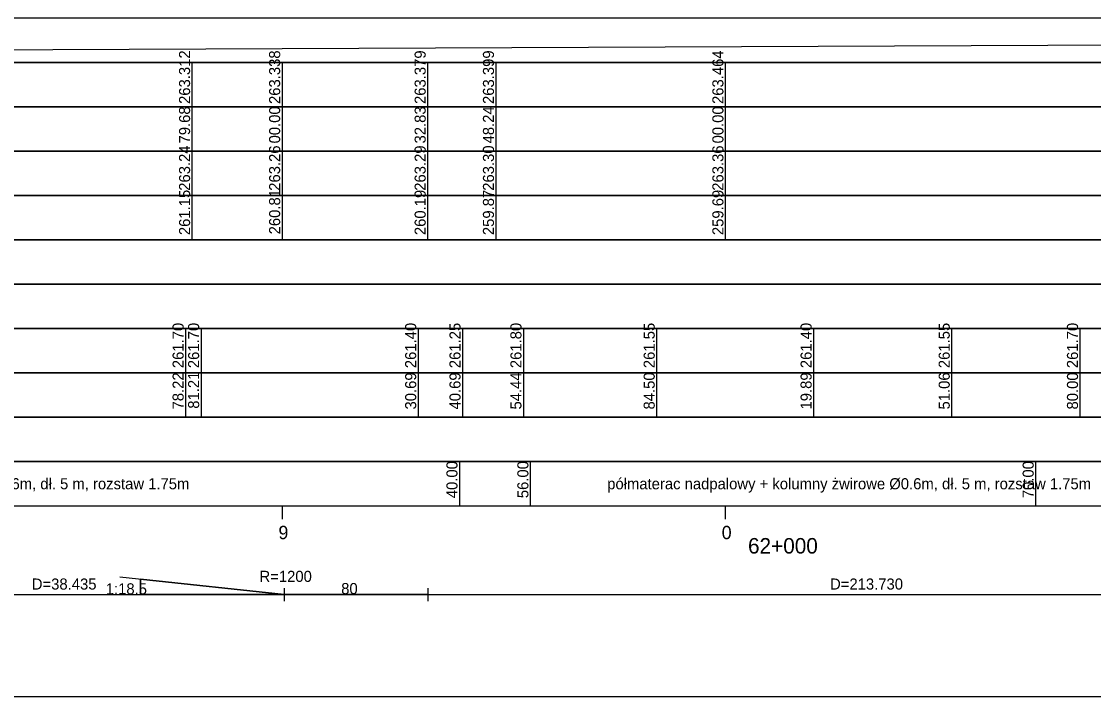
# Model space of a CAD drawing. Extents: x 6445630 to 6518227, y 5499240 to 5511716.
# Drawn here: x 6461072.3 to 6461314.2, y 5508966.7 to 5509119 of the extents above; entities that cross this region are included whole.
import ezdxf

# ---------------------------------------------------------------- set-up
doc = ezdxf.new("R2010")
doc.units = 0
for name, color, linetype in [('TOR_PROF-rozjazdy', 7, 'Continuous'), ('TOR_PROF-tabelka-geometria T1', 7, 'Continuous'), ('TOR_PROF-tabelka-kilometracja', 7, 'Continuous'), ('TOR_PROF-tabelka-odleglosci T1', 7, 'Continuous'), ('TOR_PROF-tabelka-pochylenia proj T1', 7, 'Continuous'), ('TOR_PROF-tabelka-rodzaj rowu T1', 7, 'Continuous'), ('TOR_PROF-tabelka-rodzaj rurociagow T1', 7, 'Continuous'), ('TOR_PROF-tabelka-rowyT1', 7, 'Continuous'), ('TOR_PROF-tabelka-rurociagi T1', 7, 'Continuous'), ('TOR_PROF-tabelka-rzedne istn T1', 7, 'Continuous'), ('TOR_PROF-tabelka-rzedne proj T1', 7, 'Continuous'), ('TOR_PROF-tabelka-teren istniejacy T1', 7, 'Continuous'), ('TOR_PROF-tabelka-warstwa ochronna T1', 7, 'Continuous'), ('TOR_PROF-warstwa ochronna', 7, 'Continuous'), ('TOR_RAMKI-MASKA WYCIECIA', 7, 'Continuous')]:
    doc.layers.add(name, color=color, linetype=linetype)

msp = doc.modelspace()

# ---------------------------------------------------------------- linework, layer by layer
at = {"layer": 'TOR_PROF-rozjazdy'}
for p, q in [((6461094.55, 5508993.73), (6461131.63, 5508989.74)), ((6461131.63, 5508991.22), (6461131.63, 5508988.25)), ((6461164.04, 5508991.22), (6461164.04, 5508988.25)), ((6461099.22, 5508989.74), (6461131.63, 5508989.74))]:
    msp.add_line(p, q, dxfattribs=at)
for points in [[(6461131.63, 5508989.74), (6461099.22, 5508993.23), (6461099.22, 5508989.74)], [(6461164.04, 5508989.74), (6461131.63, 5508989.74), (6461099.22, 5508989.74), (6461099.22, 5508993.23), (6461131.63, 5508989.74)]]:
    msp.add_lwpolyline(points, dxfattribs=at)
at = {"layer": 'TOR_PROF-tabelka-geometria T1'}
for points in [[(6452331.21, 5508989.74), (6462728.4, 5508989.74)], [(6452331.21, 5508989.74), (6462731.21, 5508989.74)]]:
    msp.add_lwpolyline(points, dxfattribs=at)
at = {"layer": 'TOR_PROF-tabelka-kilometracja'}
for points in [[(6461131.21, 5509006.74), (6461131.21, 5509009.74)], [(6461231.21, 5509006.74), (6461231.21, 5509009.74)], [(6461231.21, 5509006.74), (6461231.21, 5509009.74)]]:
    msp.add_lwpolyline(points, dxfattribs=at)
at = {"layer": 'TOR_PROF-tabelka-odleglosci T1'}
for points in [[(6461110.89, 5509099.74), (6461110.89, 5509109.74)], [(6461131.21, 5509099.74), (6461131.21, 5509109.74)], [(6461164.04, 5509099.74), (6461164.04, 5509109.74)], [(6461179.45, 5509099.74), (6461179.45, 5509109.74)], [(6461231.21, 5509099.74), (6461231.21, 5509109.74)], [(6461110.89, 5509089.74), (6461110.89, 5509099.74)], [(6461131.21, 5509089.74), (6461131.21, 5509099.74)], [(6461164.04, 5509089.74), (6461164.04, 5509099.74)], [(6461179.45, 5509089.74), (6461179.45, 5509099.74)], [(6461231.21, 5509089.74), (6461231.21, 5509099.74)]]:
    msp.add_lwpolyline(points, dxfattribs=at)
msp.add_lwpolyline([(6452331.21, 5509089.74), (6462731.21, 5509089.74), (6462731.21, 5509099.74), (6452331.21, 5509099.74)], close=True, dxfattribs=at)
at = {"layer": 'TOR_PROF-tabelka-pochylenia proj T1'}
msp.add_lwpolyline([(6452331.21, 5509109.74), (6462731.21, 5509109.74), (6462731.21, 5509119.74), (6452331.21, 5509119.74)], close=True, dxfattribs=at)
msp.add_lwpolyline([(6460751.21, 5509111.24), (6462357.21, 5509118.24)], dxfattribs=at)
at = {"layer": 'TOR_PROF-tabelka-rodzaj rowu T1'}
for points in [[(6452331.21, 5509049.74), (6462731.21, 5509049.74), (6462731.21, 5509059.74), (6452331.21, 5509059.74)], [(6452331.21, 5509029.74), (6462731.21, 5509029.74), (6462731.21, 5509039.74), (6452331.21, 5509039.74)]]:
    msp.add_lwpolyline(points, close=True, dxfattribs=at)
for points in [[(6461109.43, 5509029.74), (6461109.43, 5509039.74)], [(6461112.93, 5509029.74), (6461112.93, 5509039.74)], [(6461161.9, 5509029.74), (6461161.9, 5509039.74)], [(6461171.9, 5509029.74), (6461171.9, 5509039.74)], [(6461185.65, 5509029.74), (6461185.65, 5509039.74)], [(6461215.71, 5509029.74), (6461215.71, 5509039.74)], [(6461251.11, 5509029.74), (6461251.11, 5509039.74)], [(6461282.27, 5509029.74), (6461282.27, 5509039.74)], [(6461311.21, 5509029.74), (6461311.21, 5509039.74)]]:
    msp.add_lwpolyline(points, dxfattribs=at)
at = {"layer": 'TOR_PROF-tabelka-rowyT1'}
msp.add_lwpolyline([(6452331.21, 5509059.74), (6462731.21, 5509059.74), (6462731.21, 5509069.74), (6452331.21, 5509069.74)], close=True, dxfattribs=at)
at = {"layer": 'TOR_PROF-tabelka-rurociagi T1'}
msp.add_lwpolyline([(6452331.21, 5509039.74), (6462731.21, 5509039.74), (6462731.21, 5509049.74), (6452331.21, 5509049.74)], close=True, dxfattribs=at)
for points in [[(6461109.43, 5509039.74), (6461109.43, 5509049.74)], [(6461112.93, 5509039.74), (6461112.93, 5509049.74)], [(6461161.9, 5509039.74), (6461161.9, 5509049.74)], [(6461171.9, 5509039.74), (6461171.9, 5509049.74)], [(6461185.65, 5509039.74), (6461185.65, 5509049.74)], [(6461215.71, 5509039.74), (6461215.71, 5509049.74)], [(6461251.11, 5509039.74), (6461251.11, 5509049.74)], [(6461282.27, 5509039.74), (6461282.27, 5509049.74)], [(6461311.21, 5509039.74), (6461311.21, 5509049.74)]]:
    msp.add_lwpolyline(points, dxfattribs=at)
at = {"layer": 'TOR_PROF-tabelka-rzedne istn T1'}
msp.add_lwpolyline([(6452331.21, 5509079.74), (6462731.21, 5509079.74), (6462731.21, 5509089.74), (6452331.21, 5509089.74)], close=True, dxfattribs=at)
for points in [[(6461110.89, 5509079.74), (6461110.89, 5509089.74)], [(6461131.21, 5509079.74), (6461131.21, 5509089.74)], [(6461164.04, 5509079.74), (6461164.04, 5509089.74)], [(6461179.45, 5509079.74), (6461179.45, 5509089.74)], [(6461231.21, 5509079.74), (6461231.21, 5509089.74)], [(6461110.89, 5509069.74), (6461110.89, 5509079.74)], [(6461131.21, 5509069.74), (6461131.21, 5509079.74)], [(6461131.21, 5509069.74), (6461131.21, 5509079.74)], [(6461131.21, 5509069.74), (6461131.21, 5509079.74)], [(6461131.21, 5509069.74), (6461131.21, 5509079.74)], [(6461131.21, 5509069.74), (6461131.21, 5509079.74)], [(6461164.04, 5509069.74), (6461164.04, 5509079.74)], [(6461179.45, 5509069.74), (6461179.45, 5509079.74)], [(6461231.21, 5509069.74), (6461231.21, 5509079.74)], [(6461231.21, 5509069.74), (6461231.21, 5509079.74)], [(6461231.21, 5509069.74), (6461231.21, 5509079.74)], [(6461231.21, 5509069.74), (6461231.21, 5509079.74)], [(6461231.21, 5509069.74), (6461231.21, 5509079.74)]]:
    msp.add_lwpolyline(points, dxfattribs=at)
at = {"layer": 'TOR_PROF-tabelka-rzedne proj T1'}
msp.add_lwpolyline([(6452331.21, 5509099.74), (6462731.21, 5509099.74), (6462731.21, 5509109.74), (6452331.21, 5509109.74)], close=True, dxfattribs=at)
at = {"layer": 'TOR_PROF-tabelka-teren istniejacy T1'}
msp.add_lwpolyline([(6452331.21, 5509069.74), (6462731.21, 5509069.74), (6462731.21, 5509079.74), (6452331.21, 5509079.74)], close=True, dxfattribs=at)
msp.add_lwpolyline([(6452331.21, 5509069.74), (6462731.21, 5509069.74), (6462731.21, 5509079.74), (6452331.21, 5509079.74)], close=True, dxfattribs=at)
msp.add_lwpolyline([(6452331.21, 5509069.74), (6462731.21, 5509069.74), (6462731.21, 5509079.74), (6452331.21, 5509079.74)], close=True, dxfattribs=at)
msp.add_lwpolyline([(6452331.21, 5509069.74), (6462731.21, 5509069.74), (6462731.21, 5509079.74), (6452331.21, 5509079.74)], close=True, dxfattribs=at)
msp.add_lwpolyline([(6452331.21, 5509069.74), (6462731.21, 5509069.74), (6462731.21, 5509079.74), (6452331.21, 5509079.74)], close=True, dxfattribs=at)
at = {"layer": 'TOR_PROF-tabelka-warstwa ochronna T1'}
msp.add_lwpolyline([(6452331.21, 5509019.74), (6462731.21, 5509019.74), (6462731.21, 5509029.74), (6452331.21, 5509029.74)], close=True, dxfattribs=at)
at = {"layer": 'TOR_PROF-warstwa ochronna'}
msp.add_lwpolyline([(6452331.21, 5509009.74), (6462731.21, 5509009.74), (6462731.21, 5509019.74), (6452331.21, 5509019.74)], close=True, dxfattribs=at)
for points in [[(6461171.21, 5509009.74), (6461171.21, 5509019.74)], [(6461187.21, 5509009.74), (6461187.21, 5509019.74)], [(6461301.21, 5509009.74), (6461301.21, 5509019.74)]]:
    msp.add_lwpolyline(points, dxfattribs=at)
at = {"layer": 'TOR_RAMKI-MASKA WYCIECIA'}
msp.add_lwpolyline([(6460741.75, 5508966.75), (6462761.75, 5508966.75), (6462761.75, 5509253.75), (6460741.75, 5509253.75)], close=True, dxfattribs=at)

# ---------------------------------------------------------------- texts
at = {"layer": 'TOR_PROF-rozjazdy'}
for s, p in [('R=1200', (6461126.05, 5508992.6)), ('80', (6461144.48, 5508989.85))]:
    msp.add_text(s, height=2.5, dxfattribs=at).set_placement(p)
msp.add_text('1:18.5', height=2.5, rotation=0.0037, dxfattribs=at).set_placement((6461091.36, 5508989.79))
at = {"layer": 'TOR_PROF-tabelka-geometria T1'}
for s, p in [('D=38.435', (6461074.68, 5508990.87)), ('D=213.730', (6461254.77, 5508990.87))]:
    msp.add_text(s, height=2.5, dxfattribs=at).set_placement(p)
at = {"layer": 'TOR_PROF-tabelka-kilometracja'}
for s, p in [('9', (6461130.32, 5509002.24)), ('0', (6461230.32, 5509002.24))]:
    msp.add_text(s, height=3, dxfattribs=at).set_placement(p)
msp.add_text('62+000', height=3.5, rotation=360, dxfattribs=at).set_placement((6461236.26, 5508998.99))
at = {"layer": 'TOR_PROF-tabelka-odleglosci T1'}
for s, p in [('263.312', (6461110.39, 5509100.38)), ('263.338', (6461130.71, 5509100.37)), ('263.379', (6461163.54, 5509100.37)), ('263.399', (6461178.95, 5509100.37)), ('263.464', (6461230.71, 5509100.37)), ('79.68', (6461110.39, 5509091.47)), ('00.00', (6461130.71, 5509091.48)), ('32.83', (6461163.54, 5509091.47)), ('48.24', (6461178.95, 5509091.48)), ('00.00', (6461230.71, 5509091.48))]:
    msp.add_text(s, height=2.5, rotation=90, dxfattribs=at).set_placement(p)
at = {"layer": 'TOR_PROF-tabelka-rodzaj rurociagow T1'}
for s, p in [('78.22', (6461108.93, 5509031.49)), ('81.21', (6461112.43, 5509031.65)), ('30.69', (6461161.4, 5509031.48)), ('40.69', (6461171.4, 5509031.48)), ('54.44', (6461185.15, 5509031.48)), ('84.50', (6461215.21, 5509031.48)), ('19.89', (6461250.61, 5509031.48)), ('51.06', (6461281.77, 5509031.48)), ('80.00', (6461310.71, 5509031.48))]:
    msp.add_text(s, height=2.5, rotation=90, dxfattribs=at).set_placement(p)
at = {"layer": 'TOR_PROF-tabelka-rurociagi T1'}
for s, p in [('261.70', (6461108.93, 5509040.8)), ('261.70', (6461112.43, 5509040.8)), ('261.40', (6461161.4, 5509040.8)), ('261.25', (6461171.4, 5509040.8)), ('261.80', (6461185.15, 5509040.8)), ('261.55', (6461215.21, 5509040.8)), ('261.40', (6461250.61, 5509040.8)), ('261.55', (6461281.77, 5509040.8)), ('261.70', (6461310.71, 5509040.8))]:
    msp.add_text(s, height=2.5, rotation=90, dxfattribs=at).set_placement(p)
at = {"layer": 'TOR_PROF-tabelka-rzedne istn T1'}
for s, p in [('263.24', (6461110.39, 5509080.8)), ('263.26', (6461130.71, 5509080.8)), ('263.29', (6461163.54, 5509080.8)), ('263.30', (6461178.95, 5509080.8)), ('263.36', (6461230.71, 5509080.8)), ('261.15', (6461110.39, 5509070.8)), ('260.81', (6461130.71, 5509070.97)), ('260.19', (6461163.54, 5509070.8)), ('259.87', (6461178.95, 5509070.8)), ('259.69', (6461230.71, 5509070.8))]:
    msp.add_text(s, height=2.5, rotation=90, dxfattribs=at).set_placement(p)
at = {"layer": 'TOR_PROF-warstwa ochronna'}
for s, p in [('40.00', (6461170.71, 5509011.48)), ('56.00', (6461186.71, 5509011.48)), ('70.00', (6461300.71, 5509011.48))]:
    msp.add_text(s, height=2.5, rotation=90, dxfattribs=at).set_placement(p)
for p in [(6461001.06, 5509013.49), (6461204.49, 5509013.49)]:
    msp.add_text('półmaterac nadpalowy + kolumny żwirowe Ø0.6m, dł. 5 m, rozstaw 1.75m', height=2.5, dxfattribs=at).set_placement(p)

doc.saveas('drawing.dxf')
